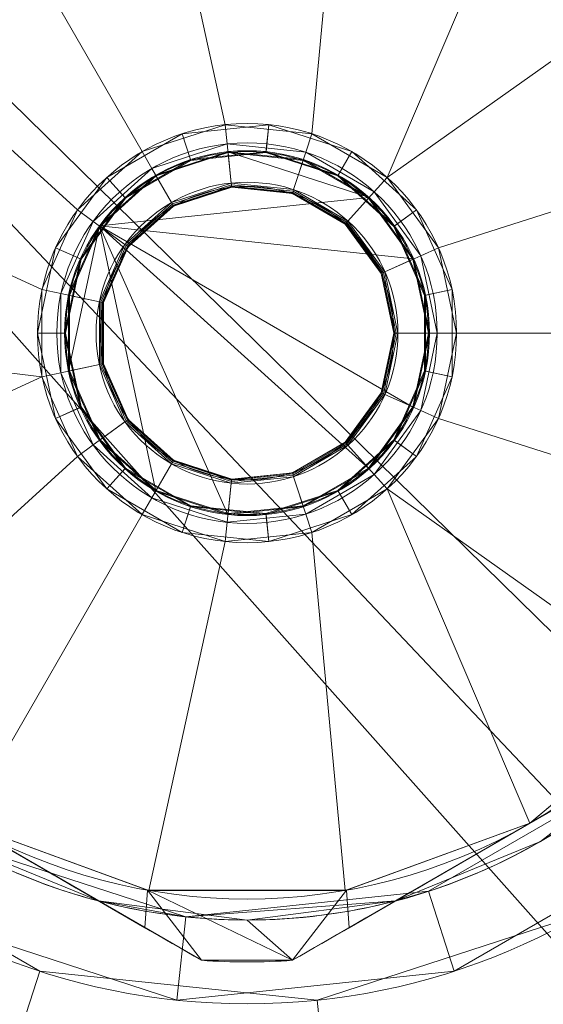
# Model space of a CAD drawing. Header units: millimetres. Extents: x -72 to 72, y -145 to 145.
# Tile 363 of 522: x -5 to 7, y -16 to 7. Entities that reach past the tile are written whole.
import ezdxf

# ---------------------------------------------------------------- set-up
doc = ezdxf.new("R2010")
doc.units = ezdxf.units.MM
doc.layers.add('1', color=7, linetype='CONTINUOUS')

msp = doc.modelspace()

# ---------------------------------------------------------------- linework, layer by layer
at = {"layer": '1', "color": 163, "linetype": 'Continuous', "lineweight": 13}
for p, q in [((-3.539, -13.545, 109.5), (-9.961, -9.837, 109.5)), ((9.961, -9.837, 109.5), (3.539, -13.545, 109.5)), ((-1.088, -14.961, 109.5), (-3.539, -13.545, 109.5)), ((3.539, -13.545, 109.5), (1.088, -14.961, 109.5)), ((-1.088, -14.961, 109.5), (-1.088, -14.961, 116.634)), ((1.088, -14.961, 109.5), (1.088, -14.961, 116.634))]:
    msp.add_line(p, q, dxfattribs=at)
at = {"layer": '1', "color": 163, "linetype": 'Continuous', "lineweight": 13, "extrusion": (0, 0, -1)}
for centre, radius in [((0, 0, 144.005), 61.018), ((0, 0, 147), 60.914), ((0, 0, 145), 60), ((0, 0, 146), 59.5), ((0, 0, 124.37), 56.395), ((0, 0, -75), 22.3), ((0, 0, -84.43), 22), ((0, 0, -93.97), 22), ((0, 0, -108), 22), ((0, 0, -158.5), 5), ((0, 0, -168.58), 5), ((0, 0, -164.5), 4.538), ((0, 0, -161), 3.6), ((0, 0, -164.4), 3.5)]:
    msp.add_circle(centre, radius, dxfattribs=at)
at = {"layer": '1', "color": 163, "linetype": 'Continuous', "lineweight": 13}
for centre, radius in [((0, 0, -145), 60.443), ((0, 0, -146.707), 60.207), ((0, 0, -146), 60), ((0, 0, -118.371), 50.5), ((0, 0, 75.3), 22), ((0, 0, 109), 21), ((0, 0, 109), 16), ((0, 0, 108.5), 16), ((0, 0, 108.5), 14), ((0, 0, 117.5), 5), ((0, 0, 165.3), 5), ((0, 0, 171), 4.352), ((0, 0, 161), 4.33), ((0, 0, 164.5), 3.6), ((0, 0, 161.1), 3.5)]:
    msp.add_circle(centre, radius, dxfattribs=at)
at = {"layer": '1', "color": 163, "linetype": 'Continuous', "lineweight": 13, "extrusion": (0, 0, -1)}
for centre, radius, start, end in [((0, 0, -117.5), 13.5, 120, 180), ((0, 0, -117.5), 13.5, 240, 300), ((0, 0, -116.634), 15, 265.8419, 274.1581), ((0, 0, -109.5), 15, 265.8419, 274.1581)]:
    msp.add_arc(centre, radius, start, end, dxfattribs=at)
at = {"layer": '1', "color": 163, "linetype": 'Continuous', "lineweight": 13}
for centre, radius, start, end in [((0, 0, 117.5), 13.5, 300, 0), ((0, 0, 109.5), 14, 224.6411, 255.3589), ((0, 0, 109.5), 14, 284.6411, 315.3589), ((0, 0, 109.5), 14, 255.3589, 284.6411)]:
    msp.add_arc(centre, radius, start, end, dxfattribs=at)
for points, knots in [([(-24.097, 44.38, -76), (-24.172, 44.339, -76), (-24.622, 44.093, -76), (-25.349, 43.682, -76), (-26.086, 43.242, -76), (-26.544, 42.962, -76), (-27.001, 42.677, -76), (-27.726, 42.213, -76), (-28.488, 41.701, -76), (-29.02, 41.33, -76), (-29.24, 41.174, -76), (-29.461, 41.017, -76), (-29.812, 40.763, -76), (-30.291, 40.409, -76), (-30.982, 39.884, -76), (-31.833, 39.21, -76), (-32.836, 38.375, -76), (-33.817, 37.513, -76), (-34.776, 36.625, -76), (-35.713, 35.713, -76), (-36.625, 34.776, -76), (-37.513, 33.817, -76), (-38.231, 32.999, -76), (-38.705, 32.438, -76), (-38.93, 32.166, -76), (-39.069, 31.999, -76), (-39.429, 31.557, -76), (-40.019, 30.811, -76), (-40.604, 30.03, -76), (-40.977, 29.515, -76), (-41.103, 29.339, -76), (-41.181, 29.229, -76), (-41.22, 29.174, -76), (-41.283, 29.086, -76), (-41.392, 28.931, -76), (-41.608, 28.62, -76), (-41.912, 28.174, -76), (-42.27, 27.635, -76), (-42.62, 27.091, -76), (-42.905, 26.636, -76), (-43.102, 26.315, -76), (-43.213, 26.132, -76), (-43.276, 26.028, -76), (-43.317, 25.959, -76), (-43.345, 25.913, -76), (-43.393, 25.832, -76), (-43.489, 25.671, -76), (-44.004, 24.793, -76), (-44.673, 23.576, -76), (-45.434, 22.057, -76), (-45.974, 20.909, -76), (-46.482, 19.753, -76), (-46.96, 18.59, -76), (-47.405, 17.421, -76), (-47.82, 16.249, -76), (-48.203, 15.073, -76), (-48.673, 13.503, -76), (-49.184, 11.539, -76), (-49.594, 9.579, -76), (-49.864, 8.018, -76), (-49.987, 7.192, -76), (-50.053, 6.707, -76), (-50.078, 6.513, -76), (-50.107, 6.287, -76), (-50.133, 6.081, -76), (-50.15, 5.936, -76), (-50.163, 5.825, -76), (-50.217, 5.354, -76), (-50.339, 4.152, -76), (-50.442, 2.627, -76), (-50.492, 1.119, -76), (-50.504, 0, -76), (-50.492, -1.119, -76), (-50.442, -2.627, -76), (-50.314, -4.533, -76), (-50.052, -6.849, -76), (-49.676, -9.187, -76), (-49.184, -11.539, -76), (-48.571, -13.896, -76), (-47.835, -16.25, -76), (-46.975, -18.592, -76), (-45.99, -20.913, -76), (-44.879, -23.201, -76), (-43.644, -25.448, -76), (-42.288, -27.644, -76), (-40.813, -29.779, -76), (-39.224, -31.843, -76), (-37.526, -33.828, -76), (-35.725, -35.725, -76), (-33.907, -37.451, -76), (-32.588, -38.587, -76), (-31.241, -39.688, -76), (-29.779, -40.813, -76), (-27.644, -42.288, -76), (-25.448, -43.644, -76), (-23.201, -44.879, -76), (-20.913, -45.99, -76), (-18.592, -46.975, -76), (-16.25, -47.835, -76), (-13.896, -48.571, -76), (-11.539, -49.184, -76), (-9.187, -49.676, -76), (-6.849, -50.052, -76), (-4.533, -50.314, -76), (-2.245, -50.467, -76), (-0.744, -50.5, -76), (0, -50.5, -76)], [0, 0, 0, 0, 0.001879, 0.011207, 0.018203, 0.020535, 0.022867, 0.029864, 0.039192, 0.04269, 0.043856, 0.045022, 0.04852, 0.053184, 0.057848, 0.067177, 0.076505, 0.085833, 0.095161, 0.104489, 0.113818, 0.123146, 0.132474, 0.137138, 0.138887, 0.140053, 0.141802, 0.151131, 0.160459, 0.162791, 0.164831, 0.165123, 0.165706, 0.166289, 0.167455, 0.169787, 0.174451, 0.179115, 0.183779, 0.188444, 0.190776, 0.191942, 0.193108, 0.193399, 0.193691, 0.194274, 0.19544, 0.197772, 0.216428, 0.225757, 0.235085, 0.244413, 0.253741, 0.263069, 0.272398, 0.281726, 0.291054, 0.309711, 0.328367, 0.337695, 0.347024, 0.34819, 0.349356, 0.351688, 0.353655, 0.354311, 0.355186, 0.356352, 0.36568, 0.384337, 0.393665, 0.402993, 0.412321, 0.421649, 0.440306, 0.458962, 0.477619, 0.496275, 0.514932, 0.533588, 0.552245, 0.570901, 0.589558, 0.608214, 0.626871, 0.645527, 0.664184, 0.68284, 0.701496, 0.720153, 0.736477, 0.738809, 0.757466, 0.776122, 0.794779, 0.813435, 0.832092, 0.850748, 0.869405, 0.888061, 0.906718, 0.925374, 0.944031, 0.962687, 0.981344, 1, 1, 1, 1]), ([(0, 27.058, 75), (-1.786, 27.058, 75), (-3.543, 26.882, 75), (-6.136, 26.366, 75), (-6.993, 26.151, 75), (-8.268, 25.763, 75), (-8.692, 25.623, 75), (-9.531, 25.322, 75), (-9.945, 25.162, 75), (-11.988, 24.313, 75), (-13.54, 23.482, 75), (-15.377, 22.253, 75), (-15.739, 21.997, 75), (-16.453, 21.467, 75), (-16.805, 21.192, 75), (-17.836, 20.344, 75), (-18.491, 19.749, 75), (-20.358, 17.878, 75), (-21.477, 16.516, 75), (-22.713, 14.666, 75), (-22.952, 14.288, 75), (-23.408, 13.525, 75), (-23.626, 13.139, 75), (-24.251, 11.97, 75), (-24.627, 11.173, 75), (-25.301, 9.547, 75), (-25.598, 8.717, 75), (-25.984, 7.446, 75), (-26.103, 7.019, 75), (-26.32, 6.155, 75), (-26.418, 5.719, 75), (-26.851, 3.541, 75), (-27.023, 1.788, 75), (-27.025, -0.858, 75), (-26.983, -1.742, 75), (-26.81, -3.517, 75), (-26.679, -4.397, 75), (-26.164, -6.995, 75), (-25.655, -8.681, 75), (-24.64, -11.138, 75), (-24.258, -11.949, 75), (-23.423, -13.514, 75), (-22.969, -14.271, 75), (-21.504, -16.468, 75), (-20.386, -17.837, 75), (-17.864, -20.363, 75), (-16.501, -21.483, 75), (-14.306, -22.953, 75), (-13.549, -23.408, 75), (-11.985, -24.247, 75), (-11.175, -24.631, 75), (-8.722, -25.651, 75), (-7.038, -26.164, 75), (-4.44, -26.686, 75), (-3.559, -26.818, 75), (-1.783, -26.995, 75), (-0.893, -27.039, 75), (0, -27.039, 75)], [0, 0, 0, 0, 0.0625, 0.0625, 0.09375, 0.09375, 0.109375, 0.109375, 0.125, 0.125, 0.1875, 0.1875, 0.203125, 0.203125, 0.21875, 0.21875, 0.25, 0.25, 0.3125, 0.3125, 0.328125, 0.328125, 0.34375, 0.34375, 0.375, 0.375, 0.40625, 0.40625, 0.421875, 0.421875, 0.4375, 0.4375, 0.5, 0.5, 0.53125, 0.53125, 0.5625, 0.5625, 0.625, 0.625, 0.65625, 0.65625, 0.6875, 0.6875, 0.75, 0.75, 0.8125, 0.8125, 0.84375, 0.84375, 0.875, 0.875, 0.9375, 0.9375, 0.96875, 0.96875, 1, 1, 1, 1]), ([(0, -27.039, 75), (1.786, -27.039, 75), (3.542, -26.863, 75), (6.135, -26.347, 75), (6.993, -26.132, 75), (8.268, -25.745, 75), (8.692, -25.604, 75), (9.53, -25.303, 75), (9.944, -25.143, 75), (11.987, -24.294, 75), (13.54, -23.464, 75), (15.377, -22.236, 75), (15.74, -21.981, 75), (16.454, -21.451, 75), (16.806, -21.175, 75), (17.838, -20.328, 75), (18.492, -19.734, 75), (20.361, -17.863, 75), (21.48, -16.502, 75), (22.716, -14.652, 75), (22.955, -14.274, 75), (23.412, -13.511, 75), (23.63, -13.125, 75), (24.254, -11.956, 75), (24.63, -11.159, 75), (25.304, -9.533, 75), (25.601, -8.703, 75), (25.987, -7.432, 75), (26.105, -7.005, 75), (26.322, -6.141, 75), (26.42, -5.704, 75), (26.853, -3.526, 75), (27.024, -1.773, 75), (27.025, 0.872, 75), (26.983, 1.757, 75), (26.808, 3.532, 75), (26.678, 4.412, 75), (26.161, 7.01, 75), (25.651, 8.695, 75), (24.637, 11.153, 75), (24.254, 11.964, 75), (23.419, 13.528, 75), (22.966, 14.286, 75), (21.5, 16.483, 75), (20.383, 17.852, 75), (17.863, 20.38, 75), (16.499, 21.499, 75), (14.305, 22.971, 75), (13.549, 23.426, 75), (11.985, 24.266, 75), (11.175, 24.65, 75), (8.722, 25.67, 75), (7.038, 26.184, 75), (4.44, 26.705, 75), (3.559, 26.837, 75), (1.783, 27.014, 75), (0.893, 27.058, 75), (0, 27.058, 75)], [0, 0, 0, 0, 0.0625, 0.0625, 0.09375, 0.09375, 0.109375, 0.109375, 0.125, 0.125, 0.1875, 0.1875, 0.203125, 0.203125, 0.21875, 0.21875, 0.25, 0.25, 0.3125, 0.3125, 0.328125, 0.328125, 0.34375, 0.34375, 0.375, 0.375, 0.40625, 0.40625, 0.421875, 0.421875, 0.4375, 0.4375, 0.5, 0.5, 0.53125, 0.53125, 0.5625, 0.5625, 0.625, 0.625, 0.65625, 0.65625, 0.6875, 0.6875, 0.75, 0.75, 0.8125, 0.8125, 0.84375, 0.84375, 0.875, 0.875, 0.9375, 0.9375, 0.96875, 0.96875, 1, 1, 1, 1]), ([(12.412, -8.422, 116.634), (11.483, -8.959, 116.904), (10.548, -9.499, 117.122), (8.661, -10.588, 117.42), (7.71, -11.137, 117.5), (6.75, -11.691, 117.5)], [0, 0, 0, 0, 0.5, 0.5, 1, 1, 1, 1]), ([(-1.088, -14.961, 116.634), (-2.017, -14.424, 116.904), (-2.952, -13.884, 117.122), (-4.839, -12.795, 117.42), (-5.79, -12.246, 117.5), (-6.75, -11.691, 117.5)], [0, 0, 0, 0, 0.5, 0.5, 1, 1, 1, 1]), ([(6.75, -11.691, 117.5), (5.79, -12.246, 117.5), (4.839, -12.795, 117.42), (2.952, -13.884, 117.122), (2.017, -14.424, 116.904), (1.088, -14.961, 116.634)], [0, 0, 0, 0, 0.5, 0.5, 1, 1, 1, 1])]:
    msp.add_open_spline(points, degree=3, knots=knots, dxfattribs=at)
msp.add_rational_spline([(24.097, 44.38, -76), (37.72, 36.983, -76), (51.026, 22.319, -76), (52.762, 2.594, -76), (45.13, -27.456, -76), (34.192, -43.962, -76), (15.502, -50.5, -76), (0, -50.5, -76)], [0.558861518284, 0.558861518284, 0.542329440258, 0.558861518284, 0.558861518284, 0.542329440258, 0.558861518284, 0.558861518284], degree=4, knots=[0, 0, 0, 0, 0, 0.5, 0.5, 0.5, 1, 1, 1, 1, 1], dxfattribs=at)
for points in [[(47.789, -40.566, -163), (43.738, -42.905, -163), (-43.738, 42.905, -163), (42.905, 43.738, -163)], [(-47.789, 40.566, -163), (-43.738, 42.905, -163), (40.015, -51.265, -163), (-42.905, -43.738, -163)], [(-43.738, 42.905, -163), (43.738, -42.905, -163), (40.988, -46.689, -163)], [(40.988, -46.689, -163), (40.015, -51.265, -163), (-43.738, 42.905, -163)], [(-2.5, 4.33, 117.5), (-0.523, 4.973, 117.5), (-2.344, 13.295, 117.5), (-6.75, 11.691, 117.5)], [(2.344, 13.295, 117.5), (-2.344, 13.295, 117.5), (-0.523, 4.973, 117.5), (1.545, 4.755, 117.5)], [(6.75, 11.691, 117.5), (2.344, 13.295, 117.5), (1.545, 4.755, 117.5), (3.346, 3.716, 117.5)], [(-6.75, 11.691, 117.5), (-10.342, 8.678, 117.5), (-4.045, 2.939, 117.5), (-2.5, 4.33, 117.5)], [(3.346, 3.716, 117.5), (10.342, 8.678, 117.5), (6.75, 11.691, 117.5)], [(-4.891, 1.04, 117.5), (-4.045, 2.939, 117.5), (-10.342, 8.678, 117.5), (-12.686, 4.617, 117.5)], [(12.686, 4.617, 117.5), (10.342, 8.678, 117.5), (3.346, 3.716, 117.5), (4.568, 2.034, 117.5)], [(-0.523, 4.973, 158.5), (-0.523, 4.973, 117.5), (-2.5, 4.33, 117.5), (-2.5, 4.33, 158.5)], [(-0.523, 4.973, 168.58), (-0.523, 4.973, 165.3), (-2.5, 4.33, 165.3), (-2.5, 4.33, 168.58)], [(-2.5, 4.33, 165.3), (-0.523, 4.973, 165.3), (-0.474, 4.513, 164.5), (-2.269, 3.93, 164.5)], [(0.523, 4.973, 158.5), (-1.545, 4.755, 158.5), (-1.338, 4.118, 161), (0.453, 4.306, 161)], [(0.523, 4.973, 168.58), (-1.545, 4.755, 168.58), (-1.345, 4.139, 171), (0.455, 4.328, 171)], [(1.545, 4.755, 158.5), (1.545, 4.755, 117.5), (-0.523, 4.973, 117.5), (-0.523, 4.973, 158.5)], [(1.545, 4.755, 168.58), (1.545, 4.755, 165.3), (-0.523, 4.973, 165.3), (-0.523, 4.973, 168.58)], [(-0.523, 4.973, 165.3), (1.545, 4.755, 165.3), (1.402, 4.316, 164.5), (-0.474, 4.513, 164.5)], [(2.5, 4.33, 158.5), (0.523, 4.973, 158.5), (0.453, 4.306, 161), (2.165, 3.75, 161)], [(2.5, 4.33, 168.58), (0.523, 4.973, 168.58), (0.455, 4.328, 171), (2.176, 3.769, 171)], [(-1.545, 4.755, 158.5), (-3.346, 3.716, 158.5), (-2.897, 3.218, 161), (-1.338, 4.118, 161)], [(-1.545, 4.755, 168.58), (-3.346, 3.716, 168.58), (-2.912, 3.234, 171), (-1.345, 4.139, 171)], [(1.545, 4.755, 165.3), (3.346, 3.716, 165.3), (3.037, 3.372, 164.5), (1.402, 4.316, 164.5)], [(3.346, 3.716, 158.5), (3.346, 3.716, 117.5), (1.545, 4.755, 117.5), (1.545, 4.755, 158.5)], [(3.346, 3.716, 168.58), (3.346, 3.716, 165.3), (1.545, 4.755, 165.3), (1.545, 4.755, 168.58)], [(-4.891, -1.04, 117.5), (-4.891, 1.04, 117.5), (-12.686, 4.617, 117.5), (-13.5, 0, 117.5)], [(-2.269, 3.93, 164.5), (-0.474, 4.513, 164.5), (-0.376, 3.58, 164.5), (-1.8, 3.118, 164.5)], [(-0.474, 4.513, 164.5), (1.402, 4.316, 164.5), (1.112, 3.424, 164.5), (-0.376, 3.58, 164.5)], [(4.568, 2.034, 117.5), (5, 0, 117.5), (13.5, 0, 117.5), (12.686, 4.617, 117.5)], [(-2.5, 4.33, 158.5), (-2.5, 4.33, 117.5), (-4.045, 2.939, 117.5), (-4.045, 2.939, 158.5)], [(-2.5, 4.33, 168.58), (-2.5, 4.33, 165.3), (-4.045, 2.939, 165.3), (-4.045, 2.939, 168.58)], [(-4.045, 2.939, 165.3), (-2.5, 4.33, 165.3), (-2.269, 3.93, 164.5), (-3.671, 2.667, 164.5)], [(-0.455, 4.328, 171), (-2.176, 3.769, 171), (-3.52, 2.558, 171), (2.912, 3.234, 171)], [(-1.8, 3.118, 161), (-0.376, 3.58, 161), (-0.453, 4.306, 161), (-2.165, 3.75, 161)], [(2.912, 3.234, 171), (1.345, 4.139, 171), (-0.455, 4.328, 171)], [(1.338, 4.118, 161), (-0.453, 4.306, 161), (-0.376, 3.58, 161), (1.112, 3.424, 161)], [(2.409, 2.675, 164.5), (1.112, 3.424, 164.5), (1.402, 4.316, 164.5), (3.037, 3.372, 164.5)], [(4.045, 2.939, 158.5), (2.5, 4.33, 158.5), (2.165, 3.75, 161), (3.503, 2.545, 161)], [(4.045, 2.939, 168.58), (2.5, 4.33, 168.58), (2.176, 3.769, 171), (3.52, 2.558, 171)], [(2.897, 3.218, 161), (1.338, 4.118, 161), (1.112, 3.424, 161), (2.409, 2.675, 161)], [(-3.671, 2.667, 164.5), (-2.269, 3.93, 164.5), (-1.8, 3.118, 164.5), (-2.912, 2.116, 164.5)], [(-3.346, 3.716, 158.5), (-4.568, 2.034, 158.5), (-3.956, 1.761, 161), (-2.897, 3.218, 161)], [(-3.346, 3.716, 168.58), (-4.568, 2.034, 168.58), (-3.975, 1.77, 171), (-2.912, 3.234, 171)], [(-2.165, 3.75, 161), (-3.503, 2.545, 161), (-2.912, 2.116, 161), (-1.8, 3.118, 161)], [(-1.781, 3.085, 161.008), (-0.372, 3.542, 161.008), (-0.376, 3.58, 161), (-1.8, 3.118, 161)], [(-1.8, 3.118, 164.5), (-0.376, 3.58, 164.5), (-0.372, 3.542, 164.492), (-1.781, 3.085, 164.492)], [(-1.765, 3.056, 161.029), (-0.369, 3.51, 161.029), (-0.372, 3.542, 161.008), (-1.781, 3.085, 161.008)], [(-1.781, 3.085, 164.492), (-0.372, 3.542, 164.492), (-0.369, 3.51, 164.471), (-1.765, 3.056, 164.471)], [(-0.372, 3.542, 161.008), (1.101, 3.387, 161.008), (1.112, 3.424, 161), (-0.376, 3.58, 161)], [(-0.376, 3.58, 164.5), (1.112, 3.424, 164.5), (1.101, 3.387, 164.492), (-0.372, 3.542, 164.492)], [(-0.369, 3.51, 161.029), (1.091, 3.357, 161.029), (1.101, 3.387, 161.008), (-0.372, 3.542, 161.008)], [(-0.372, 3.542, 164.492), (1.101, 3.387, 164.492), (1.091, 3.357, 164.471), (-0.369, 3.51, 164.471)], [(3.346, 3.716, 165.3), (4.568, 2.034, 165.3), (4.146, 1.846, 164.5), (3.037, 3.372, 164.5)], [(4.568, 2.034, 158.5), (4.568, 2.034, 117.5), (3.346, 3.716, 117.5), (3.346, 3.716, 158.5)], [(4.568, 2.034, 168.58), (4.568, 2.034, 165.3), (3.346, 3.716, 165.3), (3.346, 3.716, 168.58)], [(-1.754, 3.038, 161.062), (-0.367, 3.488, 161.062), (-0.369, 3.51, 161.029), (-1.765, 3.056, 161.029)], [(-1.765, 3.056, 164.471), (-0.369, 3.51, 164.471), (-0.367, 3.488, 164.438), (-1.754, 3.038, 164.438)], [(-1.75, 3.031, 161.1), (-0.366, 3.481, 161.1), (-0.367, 3.488, 161.062), (-1.754, 3.038, 161.062)], [(-1.754, 3.038, 164.438), (-0.367, 3.488, 164.438), (-0.366, 3.481, 164.4), (-1.75, 3.031, 164.4)], [(-0.366, 3.481, 164.4), (-0.366, 3.481, 161.1), (-1.75, 3.031, 161.1), (-1.75, 3.031, 164.4)], [(-0.367, 3.488, 161.062), (1.084, 3.336, 161.062), (1.091, 3.357, 161.029), (-0.369, 3.51, 161.029)], [(-0.369, 3.51, 164.471), (1.091, 3.357, 164.471), (1.084, 3.336, 164.438), (-0.367, 3.488, 164.438)], [(-0.366, 3.481, 161.1), (1.082, 3.329, 161.1), (1.084, 3.336, 161.062), (-0.367, 3.488, 161.062)], [(-0.367, 3.488, 164.438), (1.084, 3.336, 164.438), (1.082, 3.329, 164.4), (-0.366, 3.481, 164.4)], [(1.082, 3.329, 164.4), (1.082, 3.329, 161.1), (-0.366, 3.481, 161.1), (-0.366, 3.481, 164.4)], [(1.082, 3.329, 161.1), (2.342, 2.601, 161.1), (2.347, 2.607, 161.062), (1.084, 3.336, 161.062)], [(1.084, 3.336, 164.438), (2.347, 2.607, 164.438), (2.342, 2.601, 164.4), (1.082, 3.329, 164.4)], [(2.342, 2.601, 164.4), (2.342, 2.601, 161.1), (1.082, 3.329, 161.1), (1.082, 3.329, 164.4)], [(1.084, 3.336, 161.062), (2.347, 2.607, 161.062), (2.362, 2.623, 161.029), (1.091, 3.357, 161.029)], [(1.091, 3.357, 164.471), (2.362, 2.623, 164.471), (2.347, 2.607, 164.438), (1.084, 3.336, 164.438)], [(1.091, 3.357, 161.029), (2.362, 2.623, 161.029), (2.383, 2.647, 161.008), (1.101, 3.387, 161.008)], [(1.101, 3.387, 164.492), (2.383, 2.647, 164.492), (2.362, 2.623, 164.471), (1.091, 3.357, 164.471)], [(1.101, 3.387, 161.008), (2.383, 2.647, 161.008), (2.409, 2.675, 161), (1.112, 3.424, 161)], [(1.112, 3.424, 164.5), (2.409, 2.675, 164.5), (2.383, 2.647, 164.492), (1.101, 3.387, 164.492)], [(3.037, 3.372, 164.5), (4.146, 1.846, 164.5), (3.289, 1.464, 164.5), (2.409, 2.675, 164.5)], [(3.975, 1.77, 171), (2.912, 3.234, 171), (-3.52, 2.558, 171)], [(-2.882, 2.094, 161.008), (-1.781, 3.085, 161.008), (-1.8, 3.118, 161), (-2.912, 2.116, 161)], [(-2.912, 2.116, 164.5), (-1.8, 3.118, 164.5), (-1.781, 3.085, 164.492), (-2.882, 2.094, 164.492)], [(-2.855, 2.074, 161.029), (-1.765, 3.056, 161.029), (-1.781, 3.085, 161.008), (-2.882, 2.094, 161.008)], [(-2.882, 2.094, 164.492), (-1.781, 3.085, 164.492), (-1.765, 3.056, 164.471), (-2.855, 2.074, 164.471)], [(-2.838, 2.062, 161.062), (-1.754, 3.038, 161.062), (-1.765, 3.056, 161.029), (-2.855, 2.074, 161.029)], [(-2.855, 2.074, 164.471), (-1.765, 3.056, 164.471), (-1.754, 3.038, 164.438), (-2.838, 2.062, 164.438)], [(3.956, 1.761, 161), (2.897, 3.218, 161), (2.409, 2.675, 161), (3.289, 1.464, 161)], [(-4.045, 2.939, 158.5), (-4.045, 2.939, 117.5), (-4.891, 1.04, 117.5), (-4.891, 1.04, 158.5)], [(-4.045, 2.939, 168.58), (-4.045, 2.939, 165.3), (-4.891, 1.04, 165.3), (-4.891, 1.04, 168.58)], [(-4.891, 1.04, 165.3), (-4.045, 2.939, 165.3), (-3.671, 2.667, 164.5), (-4.439, 0.944, 164.5)], [(-2.832, 2.057, 161.1), (-1.75, 3.031, 161.1), (-1.754, 3.038, 161.062), (-2.838, 2.062, 161.062)], [(-2.838, 2.062, 164.438), (-1.754, 3.038, 164.438), (-1.75, 3.031, 164.4), (-2.832, 2.057, 164.4)], [(-1.75, 3.031, 164.4), (-1.75, 3.031, 161.1), (-2.832, 2.057, 161.1), (-2.832, 2.057, 164.4)], [(4.891, 1.04, 158.5), (4.045, 2.939, 158.5), (3.503, 2.545, 161), (4.236, 0.9, 161)], [(4.891, 1.04, 168.58), (4.045, 2.939, 168.58), (3.52, 2.558, 171), (4.256, 0.905, 171)], [(-4.439, 0.944, 164.5), (-3.671, 2.667, 164.5), (-2.912, 2.116, 164.5), (-3.521, 0.748, 164.5)], [(2.342, 2.601, 161.1), (3.197, 1.424, 161.1), (3.204, 1.427, 161.062), (2.347, 2.607, 161.062)], [(2.347, 2.607, 164.438), (3.204, 1.427, 164.438), (3.197, 1.424, 164.4), (2.342, 2.601, 164.4)], [(3.197, 1.424, 164.4), (3.197, 1.424, 161.1), (2.342, 2.601, 161.1), (2.342, 2.601, 164.4)], [(2.347, 2.607, 161.062), (3.204, 1.427, 161.062), (3.224, 1.435, 161.029), (2.362, 2.623, 161.029)], [(2.362, 2.623, 164.471), (3.224, 1.435, 164.471), (3.204, 1.427, 164.438), (2.347, 2.607, 164.438)], [(2.362, 2.623, 161.029), (3.224, 1.435, 161.029), (3.254, 1.449, 161.008), (2.383, 2.647, 161.008)], [(2.383, 2.647, 164.492), (3.254, 1.449, 164.492), (3.224, 1.435, 164.471), (2.362, 2.623, 164.471)], [(2.383, 2.647, 161.008), (3.254, 1.449, 161.008), (3.289, 1.464, 161), (2.409, 2.675, 161)], [(2.409, 2.675, 164.5), (3.289, 1.464, 164.5), (3.254, 1.449, 164.492), (2.383, 2.647, 164.492)], [(-3.52, 2.558, 171), (-4.256, 0.905, 171), (-4.256, -0.905, 171)], [(-4.256, -0.905, 171), (-3.52, -2.558, 171), (-2.176, -3.769, 171), (-3.52, 2.558, 171)], [(-3.503, 2.545, 161), (-4.236, 0.9, 161), (-3.521, 0.748, 161), (-2.912, 2.116, 161)], [(-3.52, 2.558, 171), (-2.176, -3.769, 171), (-0.455, -4.328, 171)], [(-3.52, 2.558, 171), (3.975, -1.77, 171), (4.352, 0, 171), (3.975, 1.77, 171)], [(-0.455, -4.328, 171), (1.345, -4.139, 171), (2.912, -3.234, 171), (-3.52, 2.558, 171)], [(2.912, -3.234, 171), (3.975, -1.77, 171), (-3.52, 2.558, 171)], [(-3.484, 0.741, 161.008), (-2.882, 2.094, 161.008), (-2.912, 2.116, 161), (-3.521, 0.748, 161)], [(-3.521, 0.748, 164.5), (-2.912, 2.116, 164.5), (-2.882, 2.094, 164.492), (-3.484, 0.741, 164.492)], [(-4.568, 2.034, 158.5), (-5, 0, 158.5), (-4.33, 0, 161), (-3.956, 1.761, 161)], [(-4.568, 2.034, 168.58), (-5, 0, 168.58), (-4.352, 0, 171), (-3.975, 1.77, 171)], [(-3.452, 0.734, 161.029), (-2.855, 2.074, 161.029), (-2.882, 2.094, 161.008), (-3.484, 0.741, 161.008)], [(-3.484, 0.741, 164.492), (-2.882, 2.094, 164.492), (-2.855, 2.074, 164.471), (-3.452, 0.734, 164.471)], [(-3.431, 0.729, 161.062), (-2.838, 2.062, 161.062), (-2.855, 2.074, 161.029), (-3.452, 0.734, 161.029)], [(-3.452, 0.734, 164.471), (-2.855, 2.074, 164.471), (-2.838, 2.062, 164.438), (-3.431, 0.729, 164.438)], [(-3.424, 0.728, 161.1), (-2.832, 2.057, 161.1), (-2.838, 2.062, 161.062), (-3.431, 0.729, 161.062)], [(-3.431, 0.729, 164.438), (-2.838, 2.062, 164.438), (-2.832, 2.057, 164.4), (-3.424, 0.728, 164.4)], [(-2.832, 2.057, 164.4), (-2.832, 2.057, 161.1), (-3.424, 0.728, 161.1), (-3.424, 0.728, 164.4)], [(4.568, 2.034, 165.3), (5, 0, 165.3), (4.538, 0, 164.5), (4.146, 1.846, 164.5)], [(5, 0, 158.5), (5, 0, 117.5), (4.568, 2.034, 117.5), (4.568, 2.034, 158.5)], [(5, 0, 168.58), (5, 0, 165.3), (4.568, 2.034, 165.3), (4.568, 2.034, 168.58)], [(4.146, 1.846, 164.5), (4.538, 0, 164.5), (3.6, 0, 164.5), (3.289, 1.464, 164.5)], [(3.289, 1.464, 161), (3.6, 0, 161), (4.33, 0, 161), (3.956, 1.761, 161)], [(3.197, 1.424, 161.1), (3.5, 0, 161.1), (3.508, 0, 161.062), (3.204, 1.427, 161.062)], [(3.204, 1.427, 164.438), (3.508, 0, 164.438), (3.5, 0, 164.4), (3.197, 1.424, 164.4)], [(3.5, 0, 164.4), (3.5, 0, 161.1), (3.197, 1.424, 161.1), (3.197, 1.424, 164.4)], [(3.204, 1.427, 161.062), (3.508, 0, 161.062), (3.529, 0, 161.029), (3.224, 1.435, 161.029)], [(3.224, 1.435, 164.471), (3.529, 0, 164.471), (3.508, 0, 164.438), (3.204, 1.427, 164.438)], [(3.224, 1.435, 161.029), (3.529, 0, 161.029), (3.562, 0, 161.008), (3.254, 1.449, 161.008)], [(3.254, 1.449, 164.492), (3.562, 0, 164.492), (3.529, 0, 164.471), (3.224, 1.435, 164.471)], [(3.254, 1.449, 161.008), (3.562, 0, 161.008), (3.6, 0, 161), (3.289, 1.464, 161)], [(3.289, 1.464, 164.5), (3.6, 0, 164.5), (3.562, 0, 164.492), (3.254, 1.449, 164.492)], [(-4.891, 1.04, 158.5), (-4.891, 1.04, 117.5), (-4.891, -1.04, 117.5), (-4.891, -1.04, 158.5)], [(-4.891, 1.04, 168.58), (-4.891, 1.04, 165.3), (-4.891, -1.04, 165.3), (-4.891, -1.04, 168.58)], [(-4.891, -1.04, 165.3), (-4.891, 1.04, 165.3), (-4.439, 0.944, 164.5), (-4.439, -0.944, 164.5)], [(-3.521, 0.748, 164.5), (-3.521, -0.748, 164.5), (-4.439, -0.944, 164.5), (-4.439, 0.944, 164.5)], [(4.891, -1.04, 158.5), (4.891, 1.04, 158.5), (4.236, 0.9, 161), (4.236, -0.9, 161)], [(4.891, -1.04, 168.58), (4.891, 1.04, 168.58), (4.256, 0.905, 171), (4.256, -0.905, 171)], [(-4.236, 0.9, 161), (-4.236, -0.9, 161), (-3.521, -0.748, 161), (-3.521, 0.748, 161)], [(-3.484, -0.741, 161.008), (-3.484, 0.741, 161.008), (-3.521, 0.748, 161), (-3.521, -0.748, 161)], [(-3.521, -0.748, 164.5), (-3.521, 0.748, 164.5), (-3.484, 0.741, 164.492), (-3.484, -0.741, 164.492)], [(-3.452, -0.734, 161.029), (-3.452, 0.734, 161.029), (-3.484, 0.741, 161.008), (-3.484, -0.741, 161.008)], [(-3.484, -0.741, 164.492), (-3.484, 0.741, 164.492), (-3.452, 0.734, 164.471), (-3.452, -0.734, 164.471)], [(-3.431, -0.729, 161.062), (-3.431, 0.729, 161.062), (-3.452, 0.734, 161.029), (-3.452, -0.734, 161.029)], [(-3.452, -0.734, 164.471), (-3.452, 0.734, 164.471), (-3.431, 0.729, 164.438), (-3.431, -0.729, 164.438)], [(-3.424, -0.728, 161.1), (-3.424, 0.728, 161.1), (-3.431, 0.729, 161.062), (-3.431, -0.729, 161.062)], [(-3.431, -0.729, 164.438), (-3.431, 0.729, 164.438), (-3.424, 0.728, 164.4), (-3.424, -0.728, 164.4)], [(-3.424, 0.728, 164.4), (-3.424, 0.728, 161.1), (-3.424, -0.728, 161.1), (-3.424, -0.728, 164.4)], [(-5, 0, 158.5), (-4.568, -2.034, 158.5), (-3.956, -1.761, 161), (-4.33, 0, 161)], [(-5, 0, 168.58), (-4.568, -2.034, 168.58), (-3.975, -1.77, 171), (-4.352, 0, 171)], [(3.197, -1.424, 164.4), (3.197, -1.424, 161.1), (3.5, 0, 161.1), (3.5, 0, 164.4)], [(3.5, 0, 161.1), (3.197, -1.424, 161.1), (3.204, -1.427, 161.062), (3.508, 0, 161.062)], [(3.508, 0, 164.438), (3.204, -1.427, 164.438), (3.197, -1.424, 164.4), (3.5, 0, 164.4)], [(3.508, 0, 161.062), (3.204, -1.427, 161.062), (3.224, -1.435, 161.029), (3.529, 0, 161.029)], [(3.529, 0, 164.471), (3.224, -1.435, 164.471), (3.204, -1.427, 164.438), (3.508, 0, 164.438)], [(3.529, 0, 161.029), (3.224, -1.435, 161.029), (3.254, -1.449, 161.008), (3.562, 0, 161.008)], [(3.562, 0, 164.492), (3.254, -1.449, 164.492), (3.224, -1.435, 164.471), (3.529, 0, 164.471)], [(3.562, 0, 161.008), (3.254, -1.449, 161.008), (3.289, -1.464, 161), (3.6, 0, 161)], [(3.6, 0, 164.5), (3.289, -1.464, 164.5), (3.254, -1.449, 164.492), (3.562, 0, 164.492)], [(3.956, -1.761, 161), (4.33, 0, 161), (3.6, 0, 161), (3.289, -1.464, 161)], [(3.289, -1.464, 164.5), (3.6, 0, 164.5), (4.538, 0, 164.5), (4.146, -1.846, 164.5)], [(5, 0, 165.3), (4.568, -2.034, 165.3), (4.146, -1.846, 164.5), (4.538, 0, 164.5)], [(12.686, -4.617, 117.5), (13.5, 0, 117.5), (5, 0, 117.5), (4.568, -2.034, 117.5)], [(4.568, -2.034, 158.5), (4.568, -2.034, 117.5), (5, 0, 117.5), (5, 0, 158.5)], [(4.568, -2.034, 168.58), (4.568, -2.034, 165.3), (5, 0, 165.3), (5, 0, 168.58)], [(-13.5, 0, 117.5), (-12.686, -4.617, 117.5), (-4.891, -1.04, 117.5)], [(-3.671, -2.667, 164.5), (-4.439, -0.944, 164.5), (-3.521, -0.748, 164.5), (-2.912, -2.116, 164.5)], [(-4.236, -0.9, 161), (-3.503, -2.545, 161), (-2.912, -2.116, 161), (-3.521, -0.748, 161)], [(-2.882, -2.094, 161.008), (-3.484, -0.741, 161.008), (-3.521, -0.748, 161), (-2.912, -2.116, 161)], [(-2.912, -2.116, 164.5), (-3.521, -0.748, 164.5), (-3.484, -0.741, 164.492), (-2.882, -2.094, 164.492)], [(-2.855, -2.074, 161.029), (-3.452, -0.734, 161.029), (-3.484, -0.741, 161.008), (-2.882, -2.094, 161.008)], [(-2.882, -2.094, 164.492), (-3.484, -0.741, 164.492), (-3.452, -0.734, 164.471), (-2.855, -2.074, 164.471)], [(-2.838, -2.062, 161.062), (-3.431, -0.729, 161.062), (-3.452, -0.734, 161.029), (-2.855, -2.074, 161.029)], [(-2.855, -2.074, 164.471), (-3.452, -0.734, 164.471), (-3.431, -0.729, 164.438), (-2.838, -2.062, 164.438)], [(-2.832, -2.057, 161.1), (-3.424, -0.728, 161.1), (-3.431, -0.729, 161.062), (-2.838, -2.062, 161.062)], [(-2.838, -2.062, 164.438), (-3.431, -0.729, 164.438), (-3.424, -0.728, 164.4), (-2.832, -2.057, 164.4)], [(-3.424, -0.728, 164.4), (-3.424, -0.728, 161.1), (-2.832, -2.057, 161.1), (-2.832, -2.057, 164.4)], [(4.045, -2.939, 158.5), (4.891, -1.04, 158.5), (4.236, -0.9, 161), (3.503, -2.545, 161)], [(4.045, -2.939, 168.58), (4.891, -1.04, 168.58), (4.256, -0.905, 171), (3.52, -2.558, 171)], [(-4.045, -2.939, 117.5), (-4.891, -1.04, 117.5), (-12.686, -4.617, 117.5), (-10.342, -8.678, 117.5)], [(-4.045, -2.939, 165.3), (-4.891, -1.04, 165.3), (-4.439, -0.944, 164.5), (-3.671, -2.667, 164.5)], [(-4.891, -1.04, 158.5), (-4.891, -1.04, 117.5), (-4.045, -2.939, 117.5), (-4.045, -2.939, 158.5)], [(-4.891, -1.04, 168.58), (-4.891, -1.04, 165.3), (-4.045, -2.939, 165.3), (-4.045, -2.939, 168.58)], [(2.342, -2.601, 164.4), (2.342, -2.601, 161.1), (3.197, -1.424, 161.1), (3.197, -1.424, 164.4)], [(3.197, -1.424, 161.1), (2.342, -2.601, 161.1), (2.347, -2.607, 161.062), (3.204, -1.427, 161.062)], [(3.204, -1.427, 164.438), (2.347, -2.607, 164.438), (2.342, -2.601, 164.4), (3.197, -1.424, 164.4)], [(3.204, -1.427, 161.062), (2.347, -2.607, 161.062), (2.362, -2.623, 161.029), (3.224, -1.435, 161.029)], [(3.224, -1.435, 164.471), (2.362, -2.623, 164.471), (2.347, -2.607, 164.438), (3.204, -1.427, 164.438)], [(3.224, -1.435, 161.029), (2.362, -2.623, 161.029), (2.383, -2.647, 161.008), (3.254, -1.449, 161.008)], [(3.254, -1.449, 164.492), (2.383, -2.647, 164.492), (2.362, -2.623, 164.471), (3.224, -1.435, 164.471)], [(3.254, -1.449, 161.008), (2.383, -2.647, 161.008), (2.409, -2.675, 161), (3.289, -1.464, 161)], [(3.289, -1.464, 164.5), (2.409, -2.675, 164.5), (2.383, -2.647, 164.492), (3.254, -1.449, 164.492)], [(2.897, -3.218, 161), (3.956, -1.761, 161), (3.289, -1.464, 161), (2.409, -2.675, 161)], [(4.146, -1.846, 164.5), (3.037, -3.372, 164.5), (2.409, -2.675, 164.5), (3.289, -1.464, 164.5)], [(-4.568, -2.034, 158.5), (-3.346, -3.716, 158.5), (-2.897, -3.218, 161), (-3.956, -1.761, 161)], [(-4.568, -2.034, 168.58), (-3.346, -3.716, 168.58), (-2.912, -3.234, 171), (-3.975, -1.77, 171)], [(4.568, -2.034, 165.3), (3.346, -3.716, 165.3), (3.037, -3.372, 164.5), (4.146, -1.846, 164.5)], [(-1.781, -3.085, 161.008), (-2.882, -2.094, 161.008), (-2.912, -2.116, 161), (-1.8, -3.118, 161)], [(-1.8, -3.118, 164.5), (-2.912, -2.116, 164.5), (-2.882, -2.094, 164.492), (-1.781, -3.085, 164.492)], [(-1.765, -3.056, 161.029), (-2.855, -2.074, 161.029), (-2.882, -2.094, 161.008), (-1.781, -3.085, 161.008)], [(-1.781, -3.085, 164.492), (-2.882, -2.094, 164.492), (-2.855, -2.074, 164.471), (-1.765, -3.056, 164.471)], [(-1.754, -3.038, 161.062), (-2.838, -2.062, 161.062), (-2.855, -2.074, 161.029), (-1.765, -3.056, 161.029)], [(-1.765, -3.056, 164.471), (-2.855, -2.074, 164.471), (-2.838, -2.062, 164.438), (-1.754, -3.038, 164.438)], [(-1.75, -3.031, 161.1), (-2.832, -2.057, 161.1), (-2.838, -2.062, 161.062), (-1.754, -3.038, 161.062)], [(-1.754, -3.038, 164.438), (-2.838, -2.062, 164.438), (-2.832, -2.057, 164.4), (-1.75, -3.031, 164.4)], [(-2.832, -2.057, 164.4), (-2.832, -2.057, 161.1), (-1.75, -3.031, 161.1), (-1.75, -3.031, 164.4)], [(4.568, -2.034, 117.5), (3.346, -3.716, 117.5), (10.342, -8.678, 117.5), (12.686, -4.617, 117.5)], [(3.346, -3.716, 158.5), (3.346, -3.716, 117.5), (4.568, -2.034, 117.5), (4.568, -2.034, 158.5)], [(3.346, -3.716, 168.58), (3.346, -3.716, 165.3), (4.568, -2.034, 165.3), (4.568, -2.034, 168.58)], [(-2.269, -3.93, 164.5), (-3.671, -2.667, 164.5), (-2.912, -2.116, 164.5), (-1.8, -3.118, 164.5)], [(-3.503, -2.545, 161), (-2.165, -3.75, 161), (-1.8, -3.118, 161), (-2.912, -2.116, 161)], [(2.5, -4.33, 158.5), (4.045, -2.939, 158.5), (3.503, -2.545, 161), (2.165, -3.75, 161)], [(2.5, -4.33, 168.58), (4.045, -2.939, 168.58), (3.52, -2.558, 171), (2.176, -3.769, 171)], [(-2.5, -4.33, 165.3), (-4.045, -2.939, 165.3), (-3.671, -2.667, 164.5), (-2.269, -3.93, 164.5)], [(1.082, -3.329, 164.4), (1.082, -3.329, 161.1), (2.342, -2.601, 161.1), (2.342, -2.601, 164.4)], [(2.342, -2.601, 161.1), (1.082, -3.329, 161.1), (1.084, -3.336, 161.062), (2.347, -2.607, 161.062)], [(2.347, -2.607, 164.438), (1.084, -3.336, 164.438), (1.082, -3.329, 164.4), (2.342, -2.601, 164.4)], [(2.347, -2.607, 161.062), (1.084, -3.336, 161.062), (1.091, -3.357, 161.029), (2.362, -2.623, 161.029)], [(2.362, -2.623, 164.471), (1.091, -3.357, 164.471), (1.084, -3.336, 164.438), (2.347, -2.607, 164.438)], [(2.362, -2.623, 161.029), (1.091, -3.357, 161.029), (1.101, -3.387, 161.008), (2.383, -2.647, 161.008)], [(2.383, -2.647, 164.492), (1.101, -3.387, 164.492), (1.091, -3.357, 164.471), (2.362, -2.623, 164.471)], [(2.383, -2.647, 161.008), (1.101, -3.387, 161.008), (1.112, -3.424, 161), (2.409, -2.675, 161)], [(2.409, -2.675, 164.5), (1.112, -3.424, 164.5), (1.101, -3.387, 164.492), (2.383, -2.647, 164.492)], [(2.409, -2.675, 161), (1.112, -3.424, 161), (1.338, -4.118, 161), (2.897, -3.218, 161)], [(3.037, -3.372, 164.5), (1.402, -4.316, 164.5), (1.112, -3.424, 164.5), (2.409, -2.675, 164.5)], [(-10.342, -8.678, 117.5), (-6.75, -11.691, 117.5), (-2.5, -4.33, 117.5), (-4.045, -2.939, 117.5)], [(-4.045, -2.939, 158.5), (-4.045, -2.939, 117.5), (-2.5, -4.33, 117.5), (-2.5, -4.33, 158.5)], [(-4.045, -2.939, 168.58), (-4.045, -2.939, 165.3), (-2.5, -4.33, 165.3), (-2.5, -4.33, 168.58)], [(-0.367, -3.488, 161.062), (-1.754, -3.038, 161.062), (-1.765, -3.056, 161.029), (-0.369, -3.51, 161.029)], [(-0.369, -3.51, 164.471), (-1.765, -3.056, 164.471), (-1.754, -3.038, 164.438), (-0.367, -3.488, 164.438)], [(-0.366, -3.481, 161.1), (-1.75, -3.031, 161.1), (-1.754, -3.038, 161.062), (-0.367, -3.488, 161.062)], [(-0.367, -3.488, 164.438), (-1.754, -3.038, 164.438), (-1.75, -3.031, 164.4), (-0.366, -3.481, 164.4)], [(-1.75, -3.031, 164.4), (-1.75, -3.031, 161.1), (-0.366, -3.481, 161.1), (-0.366, -3.481, 164.4)], [(-3.346, -3.716, 158.5), (-1.545, -4.755, 158.5), (-1.338, -4.118, 161), (-2.897, -3.218, 161)], [(-3.346, -3.716, 168.58), (-1.545, -4.755, 168.58), (-1.345, -4.139, 171), (-2.912, -3.234, 171)], [(-1.8, -3.118, 164.5), (-0.376, -3.58, 164.5), (-0.474, -4.513, 164.5), (-2.269, -3.93, 164.5)], [(-2.165, -3.75, 161), (-0.453, -4.306, 161), (-0.376, -3.58, 161), (-1.8, -3.118, 161)], [(-0.372, -3.542, 161.008), (-1.781, -3.085, 161.008), (-1.8, -3.118, 161), (-0.376, -3.58, 161)], [(-0.376, -3.58, 164.5), (-1.8, -3.118, 164.5), (-1.781, -3.085, 164.492), (-0.372, -3.542, 164.492)], [(-0.369, -3.51, 161.029), (-1.765, -3.056, 161.029), (-1.781, -3.085, 161.008), (-0.372, -3.542, 161.008)], [(-0.372, -3.542, 164.492), (-1.781, -3.085, 164.492), (-1.765, -3.056, 164.471), (-0.369, -3.51, 164.471)], [(1.402, -4.316, 164.5), (-0.474, -4.513, 164.5), (-0.376, -3.58, 164.5), (1.112, -3.424, 164.5)], [(-0.453, -4.306, 161), (1.338, -4.118, 161), (1.112, -3.424, 161), (-0.376, -3.58, 161)], [(1.101, -3.387, 161.008), (-0.372, -3.542, 161.008), (-0.376, -3.58, 161), (1.112, -3.424, 161)], [(1.112, -3.424, 164.5), (-0.376, -3.58, 164.5), (-0.372, -3.542, 164.492), (1.101, -3.387, 164.492)], [(1.091, -3.357, 161.029), (-0.369, -3.51, 161.029), (-0.372, -3.542, 161.008), (1.101, -3.387, 161.008)], [(1.101, -3.387, 164.492), (-0.372, -3.542, 164.492), (-0.369, -3.51, 164.471), (1.091, -3.357, 164.471)], [(1.084, -3.336, 161.062), (-0.367, -3.488, 161.062), (-0.369, -3.51, 161.029), (1.091, -3.357, 161.029)], [(1.091, -3.357, 164.471), (-0.369, -3.51, 164.471), (-0.367, -3.488, 164.438), (1.084, -3.336, 164.438)], [(1.082, -3.329, 161.1), (-0.366, -3.481, 161.1), (-0.367, -3.488, 161.062), (1.084, -3.336, 161.062)], [(1.084, -3.336, 164.438), (-0.367, -3.488, 164.438), (-0.366, -3.481, 164.4), (1.082, -3.329, 164.4)], [(-0.366, -3.481, 164.4), (-0.366, -3.481, 161.1), (1.082, -3.329, 161.1), (1.082, -3.329, 164.4)], [(3.346, -3.716, 165.3), (1.545, -4.755, 165.3), (1.402, -4.316, 164.5), (3.037, -3.372, 164.5)], [(0.523, -4.973, 158.5), (2.5, -4.33, 158.5), (2.165, -3.75, 161), (0.453, -4.306, 161)], [(3.346, -3.716, 117.5), (1.545, -4.755, 117.5), (2.344, -13.295, 117.5), (6.75, -11.691, 117.5)], [(1.545, -4.755, 158.5), (1.545, -4.755, 117.5), (3.346, -3.716, 117.5), (3.346, -3.716, 158.5)], [(1.545, -4.755, 168.58), (1.545, -4.755, 165.3), (3.346, -3.716, 165.3), (3.346, -3.716, 168.58)], [(6.75, -11.691, 117.5), (10.342, -8.678, 117.5), (3.346, -3.716, 117.5)], [(-0.523, -4.973, 165.3), (-2.5, -4.33, 165.3), (-2.269, -3.93, 164.5), (-0.474, -4.513, 164.5)], [(0.523, -4.973, 168.58), (2.5, -4.33, 168.58), (2.176, -3.769, 171), (0.455, -4.328, 171)], [(-1.545, -4.755, 158.5), (0.523, -4.973, 158.5), (0.453, -4.306, 161), (-1.338, -4.118, 161)], [(-1.545, -4.755, 168.58), (0.523, -4.973, 168.58), (0.455, -4.328, 171), (-1.345, -4.139, 171)], [(-0.523, -4.973, 117.5), (-2.5, -4.33, 117.5), (-6.75, -11.691, 117.5), (-2.344, -13.295, 117.5)], [(-2.5, -4.33, 158.5), (-2.5, -4.33, 117.5), (-0.523, -4.973, 117.5), (-0.523, -4.973, 158.5)], [(-2.5, -4.33, 168.58), (-2.5, -4.33, 165.3), (-0.523, -4.973, 165.3), (-0.523, -4.973, 168.58)], [(1.545, -4.755, 165.3), (-0.523, -4.973, 165.3), (-0.474, -4.513, 164.5), (1.402, -4.316, 164.5)], [(-2.344, -13.295, 117.5), (2.344, -13.295, 117.5), (1.545, -4.755, 117.5), (-0.523, -4.973, 117.5)], [(-0.523, -4.973, 158.5), (-0.523, -4.973, 117.5), (1.545, -4.755, 117.5), (1.545, -4.755, 158.5)], [(-0.523, -4.973, 168.58), (-0.523, -4.973, 165.3), (1.545, -4.755, 165.3), (1.545, -4.755, 168.58)], [(3.539, -13.545, 109.5), (9.961, -9.837, 109.5), (12.412, -8.422, 116.634), (6.75, -11.691, 117.5)], [(11.066, -9.199, 116.84), (10.323, -8.699, 117.5), (6.75, -11.691, 117.5)], [(-7, -12.124, 109.5), (-3.539, -13.545, 109.5), (-9.961, -9.837, 109.5)], [(-9.961, -9.837, 109.5), (-3.539, -13.545, 109.5), (-1.088, -14.961, 116.634), (-6.75, -11.691, 117.5)], [(7, -12.124, 109.5), (9.961, -9.837, 109.5), (3.539, -13.545, 109.5)], [(4.326, -13.315, 109.5), (4.326, -13.315, 108.5), (9.368, -10.404, 108.5), (9.368, -10.404, 109.5)], [(4.944, -15.217, 108.5), (10.706, -11.89, 108.5), (9.368, -10.404, 108.5), (4.326, -13.315, 108.5)], [(-2.434, -14.183, 116.84), (-2.372, -13.29, 117.5), (-6.75, -11.691, 117.5)], [(6.75, -11.691, 117.5), (1.088, -14.961, 116.634), (3.539, -13.545, 109.5)], [(6.75, -11.691, 117.5), (2.372, -13.29, 117.5), (2.434, -14.183, 116.84)], [(-14.052, -15.606, 109), (-6.489, -19.972, 109), (-4.944, -15.217, 109), (-10.706, -11.89, 109)], [(10.706, -11.89, 109), (10.706, -11.89, 108.5), (4.944, -15.217, 108.5), (4.944, -15.217, 109)], [(-8, -13.856, 108.5), (-1.672, -15.912, 108.5), (-1.463, -13.923, 108.5), (-7, -12.124, 108.5)], [(-7, -12.124, 108.5), (-1.463, -13.923, 108.5), (-3.539, -13.545, 109.5)], [(-3.539, -13.545, 109.5), (-7, -12.124, 109.5), (-7, -12.124, 108.5)], [(-2.372, -13.29, 117.5), (-2.434, -14.183, 116.84), (-1.088, -14.961, 116.634)], [(2.372, -13.29, 117.5), (-2.372, -13.29, 117.5), (1.088, -14.961, 116.634)], [(-1.088, -14.961, 116.634), (1.088, -14.961, 116.634), (-2.372, -13.29, 117.5)], [(4.326, -13.315, 108.5), (-1.463, -13.923, 108.5), (-1.672, -15.912, 108.5), (4.944, -15.217, 108.5)], [(-1.463, -13.923, 108.5), (4.326, -13.315, 108.5), (3.539, -13.545, 109.5)], [(1.088, -14.961, 116.634), (2.434, -14.183, 116.84), (2.372, -13.29, 117.5)], [(4.326, -13.315, 108.5), (4.326, -13.315, 109.5), (3.539, -13.545, 109.5)], [(-1.463, -13.923, 108.5), (-1.463, -13.923, 109.5), (-3.539, -13.545, 109.5)], [(-3.539, -13.545, 109.5), (-1.088, -14.961, 109.5), (-1.088, -14.961, 116.634)], [(1.088, -14.961, 109.5), (-1.088, -14.961, 109.5), (-3.539, -13.545, 109.5), (0, -14, 109.5)], [(3.539, -13.545, 109.5), (-1.463, -13.923, 109.5), (-1.463, -13.923, 108.5)], [(0, -14, 109.5), (3.539, -13.545, 109.5), (1.088, -14.961, 109.5)], [(1.088, -14.961, 116.634), (1.088, -14.961, 109.5), (3.539, -13.545, 109.5)], [(-1.672, -15.912, 109), (-1.672, -15.912, 108.5), (-8, -13.856, 108.5), (-8, -13.856, 109)], [(2.195, -20.885, 109), (10.5, -18.187, 109), (8, -13.856, 109), (1.672, -15.912, 109)], [(-1.088, -14.961, 116.634), (-1.088, -14.961, 109.5), (1.088, -14.961, 109.5), (1.088, -14.961, 116.634)], [(1.672, -15.912, 109), (-4.944, -15.217, 109), (-6.489, -19.972, 109), (2.195, -20.885, 109)], [(4.944, -15.217, 109), (4.944, -15.217, 108.5), (-1.672, -15.912, 108.5), (-1.672, -15.912, 109)]]:
    msp.add_3dface(points, dxfattribs=at)

doc.saveas('drawing.dxf')
